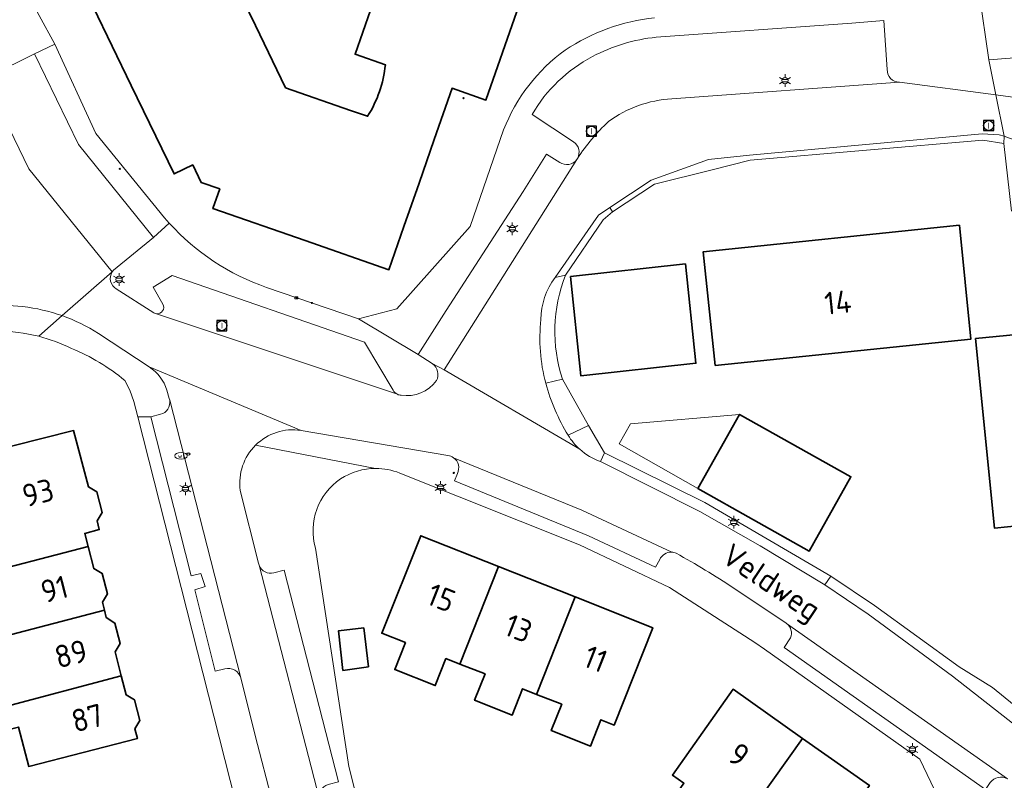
# Model space of a CAD drawing. Header units: metres. Extents: x 140853 to 145288, y 474558 to 480269.
# Tile 389 of 428: x 144259 to 144337, y 479257 to 479317. Entities that reach past the tile are written whole.
import ezdxf
from ezdxf.enums import TextEntityAlignment as Align
from ezdxf.lldxf.tags import DXFTag

# ---------------------------------------------------------------- set-up
doc = ezdxf.new("R2010")
doc.units = ezdxf.units.M
doc.header["$MEASUREMENT"] = 0
for name, color, linetype, lineweight in [('B-WE-GR-BEPLANTING_CULTUUR_HEESTERS-G', 90, 'Continuous', 18), ('B-WE-IE-TERREINAFSCHEIDING_KUNSTMATIG_HEKWERK-G', 20, 'IE-TERREINAFSCHEIDING-KUNSTMATIG', 18), ('B-WE-KL-DATA_CAI-S', 90, 'KL-CAI-N', 18), ('B-WE-KL-ET_LS_OV_LICHTMAST-S', 190, 'Continuous', 18), ('B-WE-KL-WATER_BRANDLEIDING_PUT-S', 150, 'Continuous', 18), ('B-WE-KL-WATER_PUT-S', 170, 'Continuous', 18), ('B-WE-OG-BEBOUWING-G', 7, 'Continuous', 35), ('B-WE-OG-BEBOUWING_HUISNUMMER-T18', 10, 'Continuous', 18), ('B-WE-OG-BEBOUWING_LUIFEL-G', 7, 'Continuous', 18), ('B-WE-OG-BEBOUWING_STRAATNAAM-T18', 10, 'Continuous', 18), ('B-WE-OG-TERREIN_ERF-G', 7, 'Continuous', 18), ('B-WE-RI-GWA_RIOOLPUT-S', 30, 'Continuous', 18), ('B-WE-VH-VERHARDING_BETONSTRAATSTEEN-G', 252, 'Continuous', 18), ('B-WE-VH-VERHARDING_STRAATBAKSTEEN-G', 252, 'Continuous', 18), ('B-WE-VH-VERHARDING_TEGEL-G', 252, 'Continuous', 18), ('X-XX-XX-ALGEMEEN-S', 7, 'Continuous', 18)]:
    doc.layers.add(name, color=color, linetype=linetype, lineweight=lineweight)
doc.styles.add('NLCS-ISO', font='txt')
doc.styles.get("Standard").update_dxf_attribs({"font": 'arial.ttf'})
doc.linetypes.add('IE-TERREINAFSCHEIDING-KUNSTMATIG', pattern='A,4,[82,NLCS.shx,S=0.75,R=90,X=0,Y=0],4,-2', length=10)
tags = doc.linetypes.add('KL-CAI-N', pattern='A,4,-1,[101,NLCS.shx,S=0.5,R=0,X=0,Y=0],-1,4,-1,["C",Standard,S=1,R=0,X=-0.25,Y=-0.5],-1.5', length=12.5).pattern_tags.tags
tags[18] = DXFTag(74, 10)

# ---------------------------------------------------------------- blocks, each defined once
blk = doc.blocks.new('SIE-WEG_AFVALBAK_TYPE_01')
for radius in [0.25, 0.156]:
    blk.add_circle((0, 0), radius)
blk = doc.blocks.new('SKL-DATA_TERREINKAST-SO')
for q in [(-0.2, 0.2), (0.2, 0.2)]:
    blk.add_line((0, -0.21), q)
at = {"flags": 128}
blk.add_lwpolyline([(0.63, 0.35), (-0.63, 0.35), (-0.63, -0.35), (0.63, -0.35)], close=True, dxfattribs=at)
at = {"style": 'NLCS-ISO'}
blk.add_attdef('TYPE', text='', height=0.35, dxfattribs=at).set_placement((-0.03, 0.69), align=Align.MIDDLE_CENTER)
blk = doc.blocks.new('B-SIE-WEG_LICHTMAST-SO')
at = {"ltscale": 0.1}
for p, q in [((-1.1, 0.63), (-2.19, 1.27)), ((0, 1.27), (0, 2.53)), ((1.1, 0.63), (2.19, 1.27)), ((-1.1, -0.63), (-2.19, -1.27)), ((0, -1.27), (0, -2.53)), ((1.1, -0.63), (2.19, -1.27))]:
    blk.add_line(p, q, dxfattribs=at)
at = {"flags": 128}
for points in [[(-1.16, 0.5), (1.16, 0.5)], [(-1.16, -0.5), (1.16, -0.5)]]:
    blk.add_lwpolyline(points, dxfattribs=at)
at = {"ltscale": 0.1}
blk.add_circle((0, 0), 1.27, dxfattribs=at)
at = {"style": 'NLCS-ISO'}
blk.add_attdef('TYPE', text='', height=1.8, dxfattribs=at).set_placement((0, 2.53), align=Align.BOTTOM_CENTER)
blk = doc.blocks.new('SRI-PUT_INSPECTIE-SO')
at = {"lineweight": -3, "flags": 128}
blk.add_lwpolyline([(-2, -2), (2, -2), (2, 2), (-2, 2)], close=True, dxfattribs=at)
at = {"lineweight": -3, "ltscale": 1.5}
blk.add_circle((0, 0), 2, dxfattribs=at)
at = {"ltscale": 0.1, "style": 'NLCS-ISO'}
blk.add_text('I', height=2.5, dxfattribs=at).set_placement((0, -0.01), align=Align.MIDDLE_CENTER)
blk = doc.blocks.new('SKL-WATERLEIDINGPUT-SO')
at = {"color": 0, "linetype": 'ByBlock', "lineweight": 18}
blk.add_ellipse((0, 0), major_axis=(2.5, 0), ratio=0.54, dxfattribs=at)
at = {"color": 0, "linetype": 'ByBlock', "lineweight": 18, "style": 'NLCS-ISO'}
blk.add_text('wl', height=1.8, dxfattribs=at).set_placement((0, 0), align=Align.MIDDLE_CENTER)
blk = doc.blocks.new('SIE-WEG_STRAATPOT_BRANDKRAAN-SO')
blk.add_ellipse((0, 0), major_axis=(-0.729, 0), ratio=0.685994)
at = {"style": 'NLCS-ISO'}
blk.add_text('BR', height=0.4, dxfattribs=at).set_placement((-0.3, -0.15))

msp = doc.modelspace()

# ---------------------------------------------------------------- linework, layer by layer
at = {"layer": 'B-WE-GR-BEPLANTING_CULTUUR_HEESTERS-G', "ltscale": 0.2, "flags": 128}
msp.add_lwpolyline([(144305.874, 479302.153), (144309.199, 479304.35), (144313.811, 479305.483), (144316.827, 479306.256), (144335.384, 479307.867), (144337.066, 479307.585), (144337.084, 479308.17), (144336.696, 479308.282), (144335.328, 479308.364), (144316.788, 479306.654), (144313.502, 479306.328), (144308.946, 479304.66), (144305.647, 479302.482), (144305.874, 479302.153)], close=True, dxfattribs=at)
at = {"layer": 'B-WE-IE-TERREINAFSCHEIDING_KUNSTMATIG_HEKWERK-G', "ltscale": 0.2, "flags": 128}
for points in [[(144305.874, 479302.153), (144309.199, 479304.35), (144313.811, 479305.483), (144316.827, 479306.256), (144335.384, 479307.867), (144337.066, 479307.585)], [(144303.96, 479285.113), (144301.878, 479288.795)], [(144305.235, 479282.917), (144303.96, 479285.113)]]:
    msp.add_lwpolyline(points, dxfattribs=at)
msp.add_lwpolyline([(144302.117, 479297.096, 0.175765), (144301.878, 479288.795)], format="xyb", dxfattribs=at)
at = {"layer": 'B-WE-OG-BEBOUWING-G', "ltscale": 0.2, "flags": 128}
msp.add_lwpolyline([(144287.79, 479321.749), (144285.341, 479314.713), (144287.76, 479313.871), (144287.76, 479313.871, -0.116974), (144286.335, 479309.761), (144286.335, 479309.761), (144284.97, 479310.236), (144279.803, 479312.034), (144277.396, 479317.005), (144274.351, 479323.294)], format="xyb", dxfattribs=at)
msp.add_lwpolyline([(144264.459, 479318.505), (144267.504, 479312.216), (144270.918, 479305.166), (144272.403, 479305.885), (144273.083, 479304.481), (144274.556, 479303.968), (144274.014, 479302.41), (144281.361, 479299.853), (144288.038, 479297.528), (144289.241, 479300.985), (144290.445, 479304.442), (144291.652, 479307.91), (144293.074, 479311.997), (144295.775, 479311.057), (144298.234, 479318.12)], dxfattribs=at)
for points in [[(144333.517, 479301.07), (144313.097, 479298.964), (144314.047, 479289.899), (144334.436, 479292.001), (144333.517, 479301.07)], [(144302.508, 479296.991), (144303.338, 479289.07), (144312.507, 479290.066), (144311.677, 479297.987), (144302.508, 479296.991)], [(144334.786, 479292.037), (144336.318, 479276.914), (144340.447, 479277.333), (144338.914, 479292.455), (144334.786, 479292.037)], [(144312.67, 479280.096), (144321.545, 479275.09), (144324.869, 479281.016), (144315.994, 479285.985), (144312.67, 479280.096)], [(144264.069, 479275.448), (144263.799, 479276.503), (144264.959, 479276.809), (144264.783, 479277.497), (144265.176, 479278.179), (144264.76, 479279.807), (144264.084, 479280.212), (144262.904, 479284.705), (144253.099, 479282.228), (144254.913, 479275.151), (144253.945, 479274.903), (144254.442, 479272.964), (144264.069, 479275.448)], [(144293.703, 479266.083), (144296.784, 479273.857), (144290.584, 479276.315), (144287.474, 479268.546), (144289.362, 479267.799), (144288.508, 479265.642), (144291.735, 479264.366), (144292.59, 479266.524), (144293.703, 479266.083)], [(144254.442, 479272.964), (144254.938, 479271.028), (144255.907, 479271.277), (144256.714, 479268.128), (144265.371, 479270.371), (144265.207, 479271.011), (144265.603, 479271.681), (144265.186, 479273.308), (144264.517, 479273.704), (144264.069, 479275.448), (144254.442, 479272.964)], [(144293.703, 479266.083), (144295.702, 479265.293), (144294.875, 479263.201), (144297.869, 479262.017), (144298.697, 479264.109), (144299.813, 479263.668), (144302.892, 479271.436), (144296.784, 479273.857), (144293.703, 479266.083)], [(144302.892, 479271.436), (144299.813, 479263.668), (144301.812, 479262.877), (144300.985, 479260.785), (144304.119, 479259.546), (144304.946, 479261.638), (144305.997, 479261.223), (144309.074, 479268.985), (144302.892, 479271.436)], [(144266.712, 479265.145), (144266.224, 479267.049), (144266.62, 479267.719), (144266.202, 479269.346), (144265.515, 479269.81), (144265.371, 479270.371), (144256.714, 479268.128), (144257.571, 479264.783), (144256.603, 479264.535), (144257.099, 479262.598), (144266.712, 479265.145)], [(144284.381, 479265.582), (144286.403, 479265.871), (144286.038, 479268.972), (144284.013, 479268.728), (144284.381, 479265.582)], [(144257.099, 479262.598), (144253.899, 479261.777), (144250.993, 479261.032), (144251.451, 479259.245), (144258.526, 479261.06), (144259.331, 479257.921), (144267.995, 479260.143), (144267.796, 479260.918), (144268.192, 479261.587), (144267.772, 479263.224), (144267.103, 479263.62), (144266.712, 479265.145), (144257.099, 479262.598)], [(144321.019, 479260.157), (144315.486, 479264.076), (144310.637, 479257.229), (144311.559, 479256.576), (144310.264, 479254.748), (144312.997, 479252.813), (144314.292, 479254.641), (144316.152, 479253.323), (144321.019, 479260.157)], [(144321.488, 479249.544), (144326.337, 479256.39), (144321.019, 479260.157), (144316.152, 479253.323), (144317.872, 479252.104), (144316.532, 479250.211), (144319.274, 479248.269), (144320.615, 479250.162), (144321.488, 479249.544)]]:
    msp.add_lwpolyline(points, close=True, dxfattribs=at)
at = {"layer": 'B-WE-OG-BEBOUWING_LUIFEL-G', "ltscale": 0.2, "flags": 128}
msp.add_lwpolyline([(144312.67, 479280.096), (144315.994, 479285.985), (144307.31, 479285.252), (144306.4, 479283.633), (144312.67, 479280.096)], close=True, dxfattribs=at)
at = {"layer": 'B-WE-OG-TERREIN_ERF-G', "ltscale": 0.2, "flags": 128}
for points in [[(144335.083, 479319.613), (144335.848, 479314.268), (144355.566, 479315.818), (144390.886, 479324.584)], [(144274.351, 479323.294), (144277.396, 479317.005), (144279.803, 479312.034), (144284.97, 479310.236), (144286.335, 479309.761)], [(144287.76, 479313.871), (144285.341, 479314.713), (144287.79, 479321.749)], [(144298.234, 479318.12), (144295.775, 479311.057), (144293.074, 479311.997), (144291.652, 479307.91), (144290.445, 479304.442), (144289.241, 479300.985), (144288.038, 479297.528), (144281.361, 479299.853), (144274.014, 479302.41), (144274.556, 479303.968), (144273.083, 479304.481), (144272.403, 479305.885), (144270.918, 479305.166), (144267.504, 479312.216), (144264.459, 479318.505)], [(144253.099, 479282.228), (144262.904, 479284.705), (144264.084, 479280.212), (144264.76, 479279.807), (144265.176, 479278.179), (144264.783, 479277.497), (144264.959, 479276.809), (144263.799, 479276.503), (144264.069, 479275.448), (144264.517, 479273.704), (144265.186, 479273.308), (144265.603, 479271.681), (144265.207, 479271.011), (144265.371, 479270.371), (144265.515, 479269.81), (144266.202, 479269.346), (144266.62, 479267.719), (144266.224, 479267.049), (144266.712, 479265.145), (144267.103, 479263.62), (144267.772, 479263.224), (144268.192, 479261.587), (144267.796, 479260.918), (144267.995, 479260.143), (144259.331, 479257.921), (144258.526, 479261.06)]]:
    msp.add_lwpolyline(points, dxfattribs=at)
for points in [[(144258.914, 479320.104), (144261.425, 479315.525), (144264.682, 479308.39), (144270.158, 479301.66), (144270.535, 479301.234), (144270.535, 479301.234, 0.124768), (144278.297, 479296.11), (144278.297, 479296.11), (144285.625, 479293.625), (144288.668, 479294.412), (144294.515, 479300.984), (144297.183, 479308.686), (144297.183, 479308.686, -0.142583), (144302.094, 479315.046), (144302.094, 479315.046, -0.118375), (144309.2, 479317.627)], [(144286.335, 479309.761, 0.116974), (144287.76, 479313.871)], [(144337.657, 479302.199), (144337.066, 479307.585), (144337.066, 479307.585), (144335.384, 479307.867), (144316.827, 479306.256), (144313.811, 479305.483), (144309.199, 479304.35), (144305.874, 479302.153), (144305.116, 479301.504), (144302.117, 479297.096), (144302.117, 479297.096, 0.175765), (144301.878, 479288.795), (144301.878, 479288.795), (144303.96, 479285.113), (144305.235, 479282.917), (144313.229, 479278.965), (144323.257, 479273.102), (144326.74, 479270.767), (144333.483, 479265.855), (144336.148, 479264.22), (144340.334, 479260.813)], [(144238.149, 479115.261), (144264.063, 479121.488), (144287.86, 479127.213), (144307.376, 479131.945), (144309.696, 479136.054), (144307.12, 479142.199), (144304.759, 479147.638), (144304.759, 479147.638, -0.007718), (144300.846, 479158.429), (144300.846, 479158.429), (144299.642, 479162.454), (144297.859, 479168.641), (144285.874, 479215.638), (144277.108, 479250), (144268.021, 479285.786), (144267.708, 479287.017), (144267.379, 479287.932), (144266.986, 479288.691), (144266.986, 479288.691, 0.080641), (144262.729, 479291.252), (144262.729, 479291.252, 0.053132), (144260.127, 479292.218), (144260.127, 479292.218, 0.063782), (144256.819, 479292.627)], [(144334.423, 479250), (144330.368, 479258.488), (144317.982, 479267.263), (144317.201, 479267.801), (144310.393, 479272.191), (144303.228, 479275.594), (144288.899, 479281.314), (144288.899, 479281.314, 0.096573), (144286.983, 479281.685), (144286.983, 479281.685, 0.145611), (144284.193, 479280.853), (144284.193, 479280.853, 0.324443), (144282.188, 479275.321), (144282.188, 479275.321), (144284.837, 479257.912), (144286.841, 479250)]]:
    msp.add_lwpolyline(points, format="xyb", dxfattribs=at)
for points in [[(144333.517, 479301.07), (144334.436, 479292.001), (144314.047, 479289.899), (144313.097, 479298.964), (144333.517, 479301.07)], [(144302.508, 479296.991), (144311.677, 479297.987), (144312.507, 479290.066), (144303.338, 479289.07), (144302.508, 479296.991)], [(144334.786, 479292.037), (144338.914, 479292.455), (144340.447, 479277.333), (144336.318, 479276.914), (144334.786, 479292.037)], [(144315.994, 479285.985), (144324.869, 479281.016), (144321.545, 479275.09), (144312.67, 479280.096), (144315.994, 479285.985)], [(144299.813, 479263.668), (144298.697, 479264.109), (144297.869, 479262.017), (144294.875, 479263.201), (144295.702, 479265.293), (144293.703, 479266.083), (144292.59, 479266.524), (144291.735, 479264.366), (144288.508, 479265.642), (144289.362, 479267.799), (144287.474, 479268.546), (144290.584, 479276.315), (144296.784, 479273.857), (144302.892, 479271.436), (144309.074, 479268.985), (144305.997, 479261.223), (144304.946, 479261.638), (144304.119, 479259.546), (144300.985, 479260.785), (144301.812, 479262.877), (144299.813, 479263.668)], [(144284.381, 479265.582), (144284.013, 479268.728), (144286.038, 479268.972), (144286.403, 479265.871), (144284.381, 479265.582)], [(144316.152, 479253.323), (144314.292, 479254.641), (144312.997, 479252.813), (144310.264, 479254.748), (144311.559, 479256.576), (144310.637, 479257.229), (144315.486, 479264.076), (144321.019, 479260.157), (144326.337, 479256.39), (144321.488, 479249.544), (144320.615, 479250.162), (144319.274, 479248.269), (144316.532, 479250.211), (144317.872, 479252.104), (144316.152, 479253.323)]]:
    msp.add_lwpolyline(points, close=True, dxfattribs=at)
at = {"layer": 'B-WE-VH-VERHARDING_BETONSTRAATSTEEN-G', "ltscale": 0.2, "flags": 128}
msp.add_lwpolyline([(144301.297, 479296.912), (144302.117, 479297.096), (144305.116, 479301.504), (144305.874, 479302.153), (144305.647, 479302.482), (144304.755, 479301.869), (144301.297, 479296.912)], close=True, dxfattribs=at)
for points in [[(144302.117, 479297.096), (144301.297, 479296.912), (144301.297, 479296.912, 0.165583), (144300.159, 479293.553), (144300.159, 479293.553, 0.092377), (144300.538, 479288.476), (144300.538, 479288.476), (144301.878, 479288.795), (144301.878, 479288.795, -0.175765), (144302.117, 479297.096)], [(144303.259, 479283.208, 0.099376), (144304.901, 479282.245), (144304.901, 479282.245), (144305.235, 479282.917), (144303.96, 479285.113), (144302.327, 479284.327), (144302.327, 479284.327, 0.075523), (144303.259, 479283.208)]]:
    msp.add_lwpolyline(points, format="xyb", close=True, dxfattribs=at)
at = {"layer": 'B-WE-VH-VERHARDING_STRAATBAKSTEEN-G', "ltscale": 0.2, "flags": 128}
for points in [[(144412.34, 479321.719), (144411.36, 479325.546), (144391.452, 479320.612), (144391.408, 479320.601), (144388.023, 479319.759), (144364.506, 479313.904), (144364.308, 479313.855), (144356.183, 479311.966), (144356.115, 479311.96), (144341.929, 479310.791), (144341.668, 479310.77), (144336.416, 479311.464), (144337.084, 479308.17), (144341.439, 479306.561), (144353.583, 479307.521), (144353.583, 479307.521, 0.049368), (144357.656, 479308.056), (144357.656, 479308.056), (144367.402, 479310.273), (144367.487, 479310.292), (144373.903, 479311.883), (144395.792, 479317.653), (144411.75, 479321.581), (144412.34, 479321.719)], [(144310.589, 479311.153), (144328.736, 479312.479), (144328.736, 479312.479, -0.430001), (144327.762, 479313.498), (144327.762, 479313.498), (144327.5, 479317.39), (144324.943, 479317.187), (144309.353, 479316.064), (144309.353, 479316.064, 0.098412), (144304.274, 479314.524), (144304.274, 479314.524, 0.142375), (144299.452, 479309.899), (144299.452, 479309.899), (144302.764, 479307.716), (144302.764, 479307.716, -0.394374), (144303.07, 479306.408), (144303.07, 479306.408, -0.059701), (144305.535, 479309.337), (144305.535, 479309.337, -0.147252), (144310.589, 479311.153)], [(144258.848, 479294.585, -0.057595), (144261.989, 479293.866), (144261.989, 479293.866), (144265.979, 479297.348), (144259.346, 479305.564), (144255.838, 479312.787), (144250.83, 479310.287), (144253.951, 479303.964), (144253.951, 479303.964, -0.562664), (144251.263, 479299.5), (144251.263, 479299.5), (144233.444, 479298.957), (144233.156, 479298.947), (144219.88, 479298.51), (144219.979, 479296.402), (144220.07, 479294.003), (144233.131, 479294.359), (144246.175, 479294.793), (144251.181, 479294.786), (144256.181, 479294.779), (144258.848, 479294.585)], [(144328.736, 479312.479), (144310.589, 479311.153), (144310.589, 479311.153, 0.147252), (144305.535, 479309.337), (144305.535, 479309.337, 0.059701), (144303.07, 479306.408), (144303.07, 479306.408), (144303.01, 479306.316), (144292.44, 479289.55), (144303.259, 479283.208), (144303.259, 479283.208, -0.075523), (144302.327, 479284.327), (144302.327, 479284.327, -0.067713), (144300.538, 479288.476), (144300.538, 479288.476, -0.092377), (144300.159, 479293.553), (144300.159, 479293.553, -0.165583), (144301.297, 479296.912), (144301.297, 479296.912), (144304.755, 479301.869), (144305.647, 479302.482), (144308.946, 479304.66), (144313.502, 479306.328), (144316.788, 479306.654), (144335.328, 479308.364), (144336.696, 479308.282), (144337.084, 479308.17), (144336.416, 479311.464), (144328.736, 479312.479)], [(144301.652, 479306.089), (144300.613, 479306.746), (144298.733, 479303.772), (144292.605, 479294.278), (144290.37, 479290.764), (144291.496, 479290.038), (144292.44, 479289.55), (144303.01, 479306.316), (144303.01, 479306.316, -0.407164), (144301.652, 479306.089)], [(144288.714, 479287.593, -0.169159), (144288.375, 479287.916), (144288.375, 479287.916), (144286.106, 479291.756), (144270.772, 479297.058), (144269.241, 479296.135), (144270.032, 479294.779), (144270.032, 479294.779, -0.594654), (144269.511, 479294.017), (144269.511, 479294.017), (144288.714, 479287.593)], [(144260.127, 479292.218), (144261.989, 479293.866), (144261.989, 479293.866, 0.057595), (144258.848, 479294.585), (144258.848, 479294.585), (144256.181, 479294.779), (144251.181, 479294.786), (144251.272, 479292.479), (144256.819, 479292.627), (144256.819, 479292.627, -0.063782), (144260.127, 479292.218)], [(144264.883, 479292.449, 0.057737), (144261.989, 479293.866), (144261.989, 479293.866), (144260.127, 479292.218), (144260.127, 479292.218, -0.053132), (144262.729, 479291.252), (144262.729, 479291.252, -0.080641), (144266.986, 479288.691), (144266.986, 479288.691), (144267.379, 479287.932), (144267.708, 479287.017), (144268.021, 479285.786), (144269.058, 479285.786), (144269.839, 479285.998), (144269.839, 479285.998, 0.395555), (144270.568, 479287.119), (144270.568, 479287.119), (144270.533, 479287.256), (144270.343, 479287.929), (144270.343, 479287.929, 0.169693), (144268.942, 479289.782), (144268.942, 479289.782), (144264.883, 479292.449)], [(144301.878, 479288.795), (144300.538, 479288.476), (144300.538, 479288.476, 0.067713), (144302.327, 479284.327), (144302.327, 479284.327), (144303.96, 479285.113), (144301.878, 479288.795)], [(144274.971, 479265.699, -0.419488), (144276.236, 479264.98), (144276.236, 479264.98), (144270.568, 479287.119), (144270.568, 479287.119, -0.395555), (144269.839, 479285.998), (144269.839, 479285.998), (144269.058, 479285.786), (144272.287, 479273.112), (144273.06, 479273.304), (144273.403, 479272.256), (144272.581, 479272.006), (144274.195, 479265.506), (144274.971, 479265.699)], [(144310.583, 479275.005), (144303.425, 479278.355), (144293.201, 479282.536), (144293.201, 479282.536, -0.36426), (144293.5, 479281.282), (144293.5, 479281.282), (144293.282, 479280.684), (144303.962, 479276.317), (144309.299, 479273.819), (144309.629, 479274.424), (144309.629, 479274.424, -0.305393), (144310.583, 479275.005)], [(144282.509, 479255.31, -0.385652), (144283.194, 479256.474), (144283.194, 479256.474), (144284.015, 479256.684), (144279.702, 479273.576), (144278.876, 479273.358), (144278.876, 479273.358, -0.395957), (144277.696, 479273.963), (144277.696, 479273.963), (144282.509, 479255.31)], [(144320.044, 479268.185), (144319.556, 479267.401), (144335.598, 479256.093), (144335.972, 479256.639), (144335.972, 479256.639, -0.370147), (144337.352, 479256.944), (144337.352, 479256.944), (144319.741, 479269.314), (144319.741, 479269.314, -0.350087), (144320.044, 479268.185)]]:
    msp.add_lwpolyline(points, format="xyb", close=True, dxfattribs=at)
for points in [[(144390.886, 479324.584), (144355.566, 479315.818), (144335.848, 479314.268), (144336.416, 479311.464), (144341.668, 479310.77), (144341.929, 479310.791), (144341.929, 479310.791, 0.327861), (144342.736, 479311.698), (144342.736, 479311.698), (144342.651, 479312.655), (144355.024, 479313.773), (144355.118, 479312.857), (144355.118, 479312.857, 0.409744), (144356.115, 479311.96), (144356.115, 479311.96), (144356.183, 479311.966), (144364.308, 479313.855), (144364.506, 479313.904), (144364.506, 479313.904, 0.387099), (144365.084, 479315.019), (144365.084, 479315.019), (144364.826, 479316.077), (144387.056, 479321.553)], [(144309.2, 479317.627, 0.118375), (144302.094, 479315.046), (144302.094, 479315.046, 0.142583), (144297.183, 479308.686), (144297.183, 479308.686), (144294.515, 479300.984), (144288.668, 479294.412), (144285.625, 479293.625), (144290.37, 479290.764), (144292.605, 479294.278), (144298.733, 479303.772), (144300.613, 479306.746), (144301.652, 479306.089), (144301.652, 479306.089, 0.407164), (144303.01, 479306.316), (144303.01, 479306.316), (144303.07, 479306.408), (144303.07, 479306.408, 0.394374), (144302.764, 479307.716), (144302.764, 479307.716), (144299.452, 479309.899), (144299.452, 479309.899, -0.142375), (144304.274, 479314.524), (144304.274, 479314.524, -0.098412), (144309.353, 479316.064), (144309.353, 479316.064), (144324.943, 479317.187), (144327.5, 479317.39), (144327.762, 479313.498), (144327.762, 479313.498, 0.430001), (144328.736, 479312.479), (144328.736, 479312.479), (144336.416, 479311.464), (144335.848, 479314.268), (144335.083, 479319.613)], [(144339.586, 479259.936), (144332.963, 479265.12), (144326.25, 479270.072), (144322.79, 479272.405), (144317.633, 479275.519), (144312.82, 479278.245), (144304.901, 479282.245), (144304.901, 479282.245, -0.099376), (144303.259, 479283.208), (144303.259, 479283.208), (144292.44, 479289.55), (144291.496, 479290.038), (144291.496, 479290.038, -0.38965), (144291.825, 479288.685), (144291.825, 479288.685, -0.283417), (144289.019, 479287.53), (144289.019, 479287.53, -0.108316), (144288.714, 479287.593), (144288.714, 479287.593), (144269.511, 479294.017), (144269.511, 479294.017, -0.115069), (144269.292, 479294.09), (144269.292, 479294.09), (144266.312, 479295.998), (144266.312, 479295.998, -0.420024), (144265.979, 479297.348), (144265.979, 479297.348), (144261.989, 479293.866), (144261.989, 479293.866, -0.057737), (144264.883, 479292.449), (144264.883, 479292.449), (144268.942, 479289.782), (144281.038, 479284.716), (144292.745, 479282.722), (144292.745, 479282.722, -0.123696), (144293.201, 479282.536), (144293.201, 479282.536), (144303.425, 479278.355), (144310.583, 479275.005), (144310.583, 479275.005, -0.091252), (144310.935, 479274.923), (144310.935, 479274.923, -0.018407), (144315.527, 479272.145), (144315.527, 479272.145), (144319.708, 479269.337), (144319.741, 479269.314), (144337.352, 479256.944)], [(144282.509, 479255.31), (144277.696, 479273.963), (144277.654, 479274.126), (144276.197, 479279.937), (144276.197, 479279.937, -0.237121), (144277.418, 479283.542), (144277.418, 479283.542, -0.236996), (144281.038, 479284.716), (144281.038, 479284.716), (144268.942, 479289.782), (144268.942, 479289.782, -0.169693), (144270.343, 479287.929), (144270.343, 479287.929), (144270.533, 479287.256), (144270.568, 479287.119), (144276.236, 479264.98), (144277.393, 479260.379), (144278.783, 479254.956)], [(144278.783, 479254.956), (144277.393, 479260.379), (144276.236, 479264.98), (144276.236, 479264.98, 0.419488), (144274.971, 479265.699), (144274.971, 479265.699), (144274.195, 479265.506), (144272.581, 479272.006), (144273.403, 479272.256), (144273.06, 479273.304), (144272.287, 479273.112), (144269.058, 479285.786), (144268.021, 479285.786), (144277.108, 479250)], [(144335.598, 479256.093), (144319.556, 479267.401), (144320.044, 479268.185), (144320.044, 479268.185, 0.350087), (144319.741, 479269.314), (144319.741, 479269.314), (144319.708, 479269.337), (144315.527, 479272.145), (144315.527, 479272.145, 0.018407), (144310.935, 479274.923), (144310.935, 479274.923, 0.091252), (144310.583, 479275.005), (144310.583, 479275.005, 0.305393), (144309.629, 479274.424), (144309.629, 479274.424), (144309.299, 479273.819), (144303.962, 479276.317), (144293.282, 479280.684), (144293.5, 479281.282), (144293.5, 479281.282, 0.36426), (144293.201, 479282.536), (144293.201, 479282.536, 0.123696), (144292.745, 479282.722), (144292.745, 479282.722), (144281.038, 479284.716), (144281.038, 479284.716, 0.236996), (144277.418, 479283.542), (144277.418, 479283.542), (144286.983, 479281.685), (144286.983, 479281.685, -0.096573), (144288.899, 479281.314), (144288.899, 479281.314), (144303.228, 479275.594), (144310.393, 479272.191), (144317.201, 479267.801), (144317.982, 479267.263), (144330.368, 479258.488), (144334.423, 479250)], [(144337.352, 479256.944, 0.370147), (144335.972, 479256.639)]]:
    msp.add_lwpolyline(points, format="xyb", dxfattribs=at)
for points in [[(144256.281, 479313.008), (144259.79, 479314.732), (144261.425, 479315.525), (144258.914, 479320.104)], [(144341.439, 479306.561), (144337.084, 479308.17), (144337.066, 479307.585), (144337.657, 479302.199)]]:
    msp.add_lwpolyline(points, dxfattribs=at)
for points in [[(144261.425, 479315.525), (144259.79, 479314.732), (144263.298, 479307.509), (144269.276, 479300.087), (144270.535, 479301.234), (144270.158, 479301.66), (144264.682, 479308.39), (144261.425, 479315.525)], [(144265.979, 479297.348), (144266.09, 479297.495), (144269.276, 479300.087), (144263.298, 479307.509), (144259.79, 479314.732), (144256.281, 479313.008), (144255.838, 479312.787), (144259.346, 479305.564), (144265.979, 479297.348)]]:
    msp.add_lwpolyline(points, close=True, dxfattribs=at)
at = {"layer": 'B-WE-VH-VERHARDING_TEGEL-G', "ltscale": 0.2, "flags": 128}
msp.add_lwpolyline([(144266.09, 479297.495), (144265.979, 479297.348), (144265.979, 479297.348, 0.420024), (144266.312, 479295.998), (144266.312, 479295.998), (144269.292, 479294.09), (144269.292, 479294.09, 0.115069), (144269.511, 479294.017), (144269.511, 479294.017, 0.594654), (144270.032, 479294.779), (144270.032, 479294.779), (144269.241, 479296.135), (144270.772, 479297.058), (144286.106, 479291.756), (144288.375, 479287.916), (144288.375, 479287.916, 0.169159), (144288.714, 479287.593), (144288.714, 479287.593, 0.108316), (144289.019, 479287.53), (144289.019, 479287.53, 0.283417), (144291.825, 479288.685), (144291.825, 479288.685, 0.38965), (144291.496, 479290.038), (144291.496, 479290.038), (144290.37, 479290.764), (144285.625, 479293.625), (144278.297, 479296.11), (144278.297, 479296.11, -0.124768), (144270.535, 479301.234), (144270.535, 479301.234), (144269.276, 479300.087), (144266.09, 479297.495)], format="xyb", close=True, dxfattribs=at)
msp.add_lwpolyline([(144286.841, 479250), (144284.837, 479257.912), (144282.188, 479275.321), (144282.188, 479275.321, -0.324443), (144284.193, 479280.853), (144284.193, 479280.853, -0.145611), (144286.983, 479281.685), (144286.983, 479281.685), (144277.418, 479283.542), (144277.418, 479283.542, 0.237121), (144276.197, 479279.937), (144276.197, 479279.937), (144277.654, 479274.126), (144277.696, 479273.963), (144277.696, 479273.963, 0.395957), (144278.876, 479273.358), (144278.876, 479273.358), (144279.702, 479273.576), (144284.015, 479256.684)], format="xyb", dxfattribs=at)
for points in [[(144323.257, 479273.102), (144313.229, 479278.965), (144305.235, 479282.917), (144304.901, 479282.245), (144312.82, 479278.245), (144317.633, 479275.519), (144322.79, 479272.405), (144323.257, 479273.102)], [(144340.334, 479260.813), (144336.148, 479264.22), (144333.483, 479265.855), (144326.74, 479270.767), (144323.257, 479273.102), (144322.79, 479272.405), (144326.25, 479270.072), (144332.963, 479265.12), (144339.586, 479259.936), (144340.334, 479260.813)]]:
    msp.add_lwpolyline(points, close=True, dxfattribs=at)

# ---------------------------------------------------------------- block references
at = {"layer": 'B-WE-KL-DATA_CAI-S', "xscale": 0.2, "yscale": 0.2, "zscale": 0.2}
msp.add_blockref('SKL-DATA_TERREINKAST-SO', (144280.667, 479295.289), dxfattribs=at)
at = {"layer": 'B-WE-KL-ET_LS_OV_LICHTMAST-S', "xscale": 0.2, "yscale": 0.2, "zscale": 0.2}
for p in [(144319.614, 479312.608), (144297.875, 479300.797), (144266.535, 479296.749), (144271.823, 479280.066), (144292.16, 479280.174), (144315.532, 479277.392), (144329.773, 479259.275)]:
    msp.add_blockref('B-SIE-WEG_LICHTMAST-SO', p, dxfattribs=at)
at = {"layer": 'B-WE-KL-WATER_BRANDLEIDING_PUT-S', "xscale": 0.2, "yscale": 0.2, "zscale": 0.2}
msp.add_blockref('SIE-WEG_STRAATPOT_BRANDKRAAN-SO', (144272.055, 479282.83), dxfattribs=at)
at = {"layer": 'B-WE-KL-WATER_PUT-S', "xscale": 0.2, "yscale": 0.2, "zscale": 0.2}
msp.add_blockref('SKL-WATERLEIDINGPUT-SO', (144271.473, 479282.692), dxfattribs=at)
at = {"layer": 'B-WE-RI-GWA_RIOOLPUT-S', "xscale": 0.2, "yscale": 0.2, "zscale": 0.2}
for p in [(144335.846, 479309.025), (144304.186, 479308.572), (144274.725, 479293.068)]:
    msp.add_blockref('SRI-PUT_INSPECTIE-SO', p, dxfattribs=at)
at = {"layer": 'X-XX-XX-ALGEMEEN-S', "xscale": 0.2, "yscale": 0.2, "zscale": 0.2}
for p in [(144293.986, 479311.205), (144266.589, 479305.571), (144281.896, 479294.878), (144293.207, 479281.325)]:
    msp.add_blockref('SIE-WEG_AFVALBAK_TYPE_01', p, dxfattribs=at)

# ---------------------------------------------------------------- texts
at = {"layer": 'B-WE-OG-BEBOUWING_HUISNUMMER-T18', "style": 'NLCS-ISO'}
for s, rotation, p in [('14', 5.9, (144323.831, 479294.929)), ('93', 14.7, (144260.07, 479279.747)), ('91', 14.4, (144261.378, 479272.053)), ('15', 338.4, (144292.21, 479271.368)), ('13', 338.4, (144298.364, 479268.928)), ('89', 14.4, (144262.7, 479266.9)), ('11', 338.4, (144304.509, 479266.492)), ('87', 14.4, (144264.011, 479261.787)), ('9', 324.7, (144315.94, 479258.853))]:
    msp.add_text(s, height=1.8, rotation=rotation, dxfattribs=at).set_placement(p, align=Align.MIDDLE_CENTER)
at = {"layer": 'B-WE-OG-BEBOUWING_STRAATNAAM-T18', "style": 'NLCS-ISO'}
msp.add_text('Veldweg', height=1.8, rotation=326, dxfattribs=at).set_placement((144318.544, 479272.613), align=Align.MIDDLE_CENTER)

doc.saveas('drawing.dxf')
